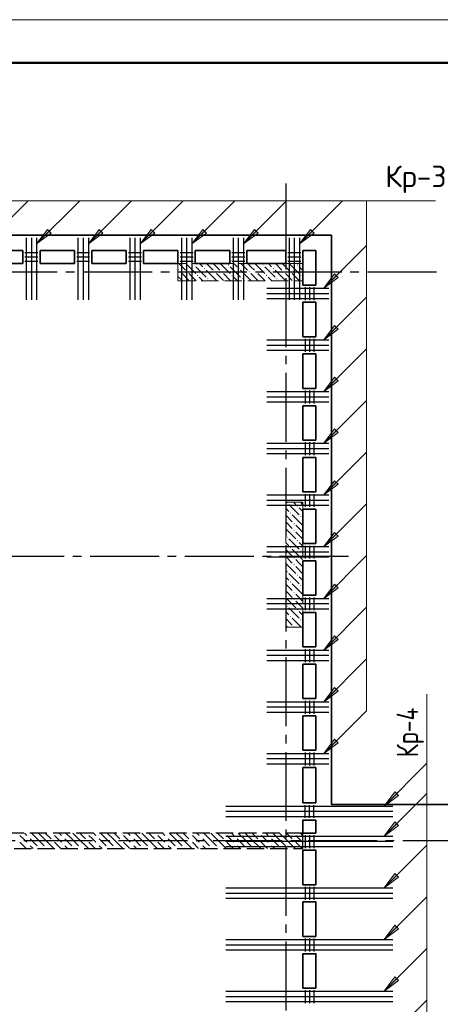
# Model space of a CAD drawing. Header units: millimetres. Extents: x 40580 to 1930067, y -240640 to 81020.
# Tile 325 of 656: x 976728 to 981609, y -209819 to -198392. Entities that reach past the tile are written whole.
import ezdxf

# ---------------------------------------------------------------- set-up
doc = ezdxf.new("R2010")
doc.units = ezdxf.units.MM
for name, pattern in [('______2', [270, 200, -70]), ('______5', [1100, 800, -100, 100, -100]), ('CENTER', [2, 1.25, -0.25, 0.25, -0.25])]:
    doc.linetypes.add(name, pattern=pattern)
for name, color, linetype, lineweight in [('S1 Стержни арматуры фон', 7, 'Continuous', 25), ('Standard', 7, 'Continuous', 25), ('ЖБ Перекрытие верхний уровень', 7, 'Continuous', 35), ('ОСИ', 7, 'CENTER', 15), ('Позиционная метка номер позиции', 7, 'Continuous', 13), ('Поперечное армирование AW фон', 7, 'Continuous', 25), ('Примечания', 7, 'Continuous', 13)]:
    doc.layers.add(name, color=color, linetype=linetype, lineweight=lineweight)
doc.layers.add('ЖБ Пилон', color=7, linetype='______2', lineweight=13, true_color=0xa0a0a0)
doc.layers.add('ЖБ Стена верхний уровень', color=7, linetype='______2', true_color=0x656565)
doc.styles.add('GOST 2.304', font='isocpeur.ttf', dxfattribs={"width": 0.8})
doc.styles.add('ISOCPEUR', font='isocpeur.ttf')

msp = doc.modelspace()

# ---------------------------------------------------------------- hatches: boundary and pattern name
at = {"layer": 'ЖБ Пилон', "linetype": 'Continuous', "lineweight": -3, "transparency": 33554687}
for points in [[(978744.9, -201238.6), (978751.4, -201232), (978757.9, -201238.6), (978751.4, -201245)], [(979144.9, -201238.6), (979151.4, -201232), (979157.9, -201238.6), (979151.4, -201245)], [(979544.9, -201238.6), (979551.4, -201232), (979557.9, -201238.6), (979551.4, -201245)], [(979944.9, -201238.6), (979951.4, -201232), (979957.9, -201238.6), (979951.4, -201245)], [(978584.9, -201318.5), (978591.4, -201312), (978597.9, -201318.5), (978591.4, -201325.1)], [(978664.9, -201318.5), (978671.4, -201312), (978677.9, -201318.5), (978671.4, -201325.1)], [(978784.9, -201358.5), (978791.4, -201352.1), (978797.9, -201358.5), (978791.4, -201365)], [(978864.9, -201278.5), (978871.4, -201272), (978877.9, -201278.5), (978871.4, -201285)], [(978984.9, -201318.5), (978991.4, -201312), (978997.9, -201318.5), (978991.4, -201325.1)], [(979064.9, -201318.5), (979071.4, -201312), (979077.9, -201318.5), (979071.4, -201325.1)], [(979184.9, -201358.5), (979191.4, -201352.1), (979197.9, -201358.5), (979191.4, -201365)], [(979264.9, -201278.5), (979271.4, -201272), (979277.9, -201278.5), (979271.4, -201285)], [(979384.9, -201318.5), (979391.4, -201312), (979397.9, -201318.5), (979391.4, -201325.1)], [(979464.9, -201318.5), (979471.4, -201312), (979477.9, -201318.5), (979471.4, -201325.1)], [(979584.9, -201358.5), (979591.4, -201352.1), (979597.9, -201358.5), (979591.4, -201365)], [(979664.9, -201278.5), (979671.4, -201272), (979677.9, -201278.5), (979671.4, -201285)], [(979784.9, -201318.5), (979791.4, -201312), (979797.9, -201318.5), (979791.4, -201325.1)], [(979864.9, -201318.5), (979871.4, -201312), (979877.9, -201318.5), (979871.4, -201325.1)], [(979984.9, -201358.5), (979991.4, -201352.1), (979997.9, -201358.5), (979991.4, -201365)], [(978904.9, -201398.5), (978911.4, -201392), (978917.9, -201398.5), (978911.4, -201405.1)], [(979304.9, -201398.5), (979311.4, -201392), (979317.9, -201398.5), (979311.4, -201405.1)], [(979704.9, -201398.5), (979711.4, -201392), (979717.9, -201398.5), (979711.4, -201405.1)], [(979824.9, -203998.5), (979831.4, -203992), (979837.9, -203998.5), (979831.4, -204005.1)], [(979944.9, -204038.6), (979951.4, -204032), (979957.9, -204038.6), (979951.4, -204045)], [(979864.9, -204118.5), (979871.4, -204112), (979877.9, -204118.5), (979871.4, -204125.1)], [(979984.9, -204158.5), (979991.4, -204152), (979997.9, -204158.5), (979991.4, -204165)], [(979904.9, -204238.6), (979911.4, -204232), (979917.9, -204238.6), (979911.4, -204245)], [(979904.9, -204318.5), (979911.4, -204312), (979917.9, -204318.5), (979911.4, -204325.1)], [(979824.9, -204398.5), (979831.4, -204392), (979837.9, -204398.5), (979831.4, -204405.1)], [(979944.9, -204438.6), (979951.4, -204432), (979957.9, -204438.6), (979951.4, -204445)], [(979864.9, -204518.5), (979871.4, -204512), (979877.9, -204518.5), (979871.4, -204525.1)], [(979984.9, -204558.5), (979991.4, -204552), (979997.9, -204558.5), (979991.4, -204565)], [(979904.9, -204638.6), (979911.4, -204632), (979917.9, -204638.6), (979911.4, -204645)], [(979904.9, -204718.5), (979911.4, -204712), (979917.9, -204718.5), (979911.4, -204725.1)], [(979824.9, -204798.5), (979831.4, -204792), (979837.9, -204798.5), (979831.4, -204805.1)], [(979944.9, -204838.6), (979951.4, -204832), (979957.9, -204838.6), (979951.4, -204845)], [(979864.9, -204918.5), (979871.4, -204912), (979877.9, -204918.5), (979871.4, -204925.1)], [(979984.9, -204958.5), (979991.4, -204952), (979997.9, -204958.5), (979991.4, -204965)], [(979904.9, -205038.6), (979911.4, -205032), (979917.9, -205038.6), (979911.4, -205045)], [(979904.9, -205118.5), (979911.4, -205112), (979917.9, -205118.5), (979911.4, -205125.1)], [(979824.9, -205198.5), (979831.4, -205192), (979837.9, -205198.5), (979831.4, -205205.1)], [(979944.9, -205238.6), (979951.4, -205232), (979957.9, -205238.6), (979951.4, -205245)], [(979864.9, -205318.5), (979871.4, -205312), (979877.9, -205318.5), (979871.4, -205325.1)], [(979984.9, -205358.5), (979991.4, -205352), (979997.9, -205358.5), (979991.4, -205365)], [(979904.9, -205438.6), (979911.4, -205432), (979917.9, -205438.6), (979914.8, -205441.7), (979908.1, -205441.7)]]:
    msp.add_hatch(color=7, dxfattribs=at).paths.add_polyline_path(points, flags=16)
at = {"layer": 'Позиционная метка номер позиции', "linetype": 'Continuous', "lineweight": 13, "transparency": 33554687}
for points in [[(977094.2, -200867.7), (976924.5, -200995), (977051.8, -200825.3)], [(977694.2, -200867.7), (977524.5, -200995), (977651.8, -200825.3)], [(978294.2, -200867.7), (978124.5, -200995), (978251.8, -200825.3)], [(978894.2, -200867.7), (978724.5, -200995), (978851.8, -200825.3)], [(979494.2, -200867.7), (979324.5, -200995), (979451.8, -200825.3)], [(980144.2, -200867.7), (979974.5, -200995), (980101.8, -200825.3)], [(980421.9, -201384.4), (980252.2, -201511.7), (980379.4, -201342)], [(980421.9, -201984.4), (980252.2, -202111.7), (980379.4, -201942)], [(980421.9, -202584.4), (980252.2, -202711.7), (980379.4, -202542)], [(980421.9, -203184.4), (980252.2, -203311.7), (980379.4, -203142)], [(980421.9, -203784.4), (980252.2, -203911.7), (980379.4, -203742)], [(980421.9, -204384.4), (980252.2, -204511.7), (980379.4, -204342)], [(980421.9, -204984.4), (980252.2, -205111.7), (980379.4, -204942)], [(980421.9, -205584.4), (980252.2, -205711.7), (980379.4, -205542)], [(980421.9, -206184.4), (980252.2, -206311.7), (980379.4, -206142)], [(980421.9, -206784.4), (980252.2, -206911.7), (980379.4, -206742)], [(980421.9, -206784.4), (980252.2, -206911.7), (980379.4, -206742)], [(981122.9, -207394.4), (980953.2, -207521.7), (981080.5, -207352)], [(981122.9, -207744.4), (980953.2, -207871.7), (981080.5, -207702)], [(981122.9, -208344.4), (980953.2, -208471.7), (981080.5, -208302)], [(981122.9, -208944.4), (980953.2, -209071.7), (981080.5, -208902)], [(981122.9, -209544.4), (980953.2, -209671.7), (981080.5, -209502)]]:
    msp.add_hatch(color=7, dxfattribs=at).paths.add_polyline_path(points, flags=16)

# ---------------------------------------------------------------- linework, layer by layer
at = {"layer": 'S1 Стержни арматуры фон', "color": 7, "linetype": 'Continuous', "lineweight": -3, "transparency": 33554687}
for p, q in [((976804.5, -200921.7), (976804.5, -201641.7)), ((976864.5, -200921.7), (976864.5, -201641.7)), ((976924.5, -200921.7), (976924.5, -201641.7)), ((977404.5, -200921.7), (977404.5, -201641.7)), ((977464.5, -200921.7), (977464.5, -201641.7)), ((977524.5, -200921.7), (977524.5, -201641.7)), ((978004.5, -200921.7), (978004.5, -201641.7)), ((978064.5, -200921.7), (978064.5, -201641.7)), ((978124.5, -200921.7), (978124.5, -201641.7)), ((978604.5, -200921.7), (978604.5, -201641.7)), ((978664.5, -200921.7), (978664.5, -201641.7)), ((978724.5, -200921.7), (978724.5, -201641.7)), ((979204.5, -200921.7), (979204.5, -201641.7)), ((979264.5, -200921.7), (979264.5, -201641.7)), ((979324.5, -200921.7), (979324.5, -201641.7)), ((979854.5, -200921.7), (979854.5, -201641.7)), ((979914.5, -200921.7), (979914.5, -201641.7)), ((979974.5, -200921.7), (979974.5, -201641.7)), ((980314.5, -201511.7), (979594.5, -201511.7)), ((980314.5, -201571.7), (979594.5, -201571.7)), ((980314.5, -201631.7), (979594.5, -201631.7)), ((980314.5, -202111.7), (979594.5, -202111.7)), ((980314.5, -202171.7), (979594.5, -202171.7)), ((980314.5, -202231.7), (979594.5, -202231.7)), ((980314.5, -202711.7), (979594.5, -202711.7)), ((980314.5, -202771.7), (979594.5, -202771.7)), ((980314.5, -202831.7), (979594.5, -202831.7)), ((980314.5, -203311.7), (979594.5, -203311.7)), ((980314.5, -203371.7), (979594.5, -203371.7)), ((980314.5, -203431.7), (979594.5, -203431.7)), ((980314.5, -203911.7), (979594.5, -203911.7)), ((980314.5, -203971.7), (979594.5, -203971.7)), ((980314.5, -204031.7), (979594.5, -204031.7)), ((980314.5, -204511.7), (979594.5, -204511.7)), ((980314.5, -204571.7), (979594.5, -204571.7)), ((980314.5, -204631.7), (979594.5, -204631.7)), ((980314.5, -205111.7), (979594.5, -205111.7)), ((980314.5, -205171.7), (979594.5, -205171.7)), ((980314.5, -205231.7), (979594.5, -205231.7)), ((980314.5, -205711.7), (979594.5, -205711.7)), ((980314.5, -205771.7), (979594.5, -205771.7)), ((980314.5, -205831.7), (979594.5, -205831.7)), ((980314.5, -206311.7), (979594.5, -206311.7)), ((980314.5, -206371.7), (979594.5, -206371.7)), ((980314.5, -206431.7), (979594.5, -206431.7)), ((980314.5, -206911.7), (979594.5, -206911.7)), ((980314.5, -206971.7), (979594.5, -206971.7)), ((980314.5, -207031.7), (979594.5, -207031.7)), ((981058.5, -207521.7), (979120.5, -207521.7)), ((981058.5, -207581.7), (979120.5, -207581.7)), ((981058.5, -207641.7), (979120.5, -207641.7)), ((981058.5, -207871.7), (979120.5, -207871.7)), ((981058.5, -207931.7), (979120.5, -207931.7)), ((981057.5, -207871.7), (979121.5, -207871.7)), ((981057.5, -207931.7), (979121.5, -207931.7)), ((981058.5, -207991.7), (979120.5, -207991.7)), ((981057.5, -207991.7), (979121.5, -207991.7)), ((981058.5, -208471.7), (979120.5, -208471.7)), ((981058.5, -208531.7), (979120.5, -208531.7)), ((981057.5, -208471.7), (979121.5, -208471.7)), ((981057.5, -208531.7), (979121.5, -208531.7)), ((981058.5, -208591.7), (979120.5, -208591.7)), ((981057.5, -208591.7), (979121.5, -208591.7)), ((981058.5, -209071.7), (979120.5, -209071.7)), ((981057.5, -209071.7), (979121.5, -209071.7)), ((981058.5, -209131.7), (979120.5, -209131.7)), ((981058.5, -209191.7), (979120.5, -209191.7)), ((981057.5, -209131.7), (979121.5, -209131.7)), ((981057.5, -209191.7), (979121.5, -209191.7)), ((981058.5, -209671.7), (979120.5, -209671.7)), ((981057.5, -209671.7), (979121.5, -209671.7)), ((981058.5, -209731.7), (979120.5, -209731.7)), ((981058.5, -209791.7), (979120.5, -209791.7)), ((981057.5, -209731.7), (979121.5, -209731.7)), ((981057.5, -209791.7), (979121.5, -209791.7))]:
    msp.add_line(p, q, dxfattribs=at)
at = {"layer": 'Standard', "color": 7, "linetype": 'Continuous', "lineweight": 13, "transparency": 33554687}
msp.add_lwpolyline([(957990.5, -240391.7), (987690.5, -240391.7), (987690.5, -198391.7), (957990.5, -198391.7), (957990.5, -240391.7)], close=True, dxfattribs=at)
at = {"layer": 'Standard', "color": 7, "linetype": 'Continuous', "lineweight": 50, "transparency": 33554687}
msp.add_lwpolyline([(959990.5, -198891.7), (987190.5, -198891.7), (987190.5, -239891.7), (959990.5, -239891.7), (959990.5, -198891.7)], close=True, dxfattribs=at)
at = {"layer": 'ЖБ Перекрытие верхний уровень', "transparency": 33554687}
for p, q in [((980344.5, -200891.7), (965384.5, -200891.7)), ((980344.5, -207501.7), (980344.5, -200891.7)), ((976364.5, -201071.7), (976764.5, -201071.7)), ((976764.5, -201071.7), (976764.5, -201221.7)), ((976964.5, -201071.7), (977364.5, -201071.7)), ((976964.5, -201221.7), (976964.5, -201071.7)), ((977364.5, -201071.7), (977364.5, -201221.7)), ((977564.5, -201221.7), (977564.5, -201071.7)), ((977564.5, -201071.7), (977964.5, -201071.7)), ((977964.5, -201071.7), (977964.5, -201221.7)), ((978164.5, -201071.7), (978564.5, -201071.7)), ((978164.5, -201221.7), (978164.5, -201071.7)), ((978564.5, -201071.7), (978564.5, -201221.7)), ((978764.5, -201221.7), (978764.5, -201071.7)), ((978764.5, -201071.7), (979164.5, -201071.7)), ((979164.5, -201071.7), (979164.5, -201221.7)), ((979364.5, -201221.7), (979364.5, -201071.7)), ((979364.5, -201071.7), (979814.5, -201071.7)), ((979814.5, -201071.7), (979814.5, -201221.7)), ((980014.5, -201071.7), (980164.5, -201071.7)), ((980014.5, -201471.7), (980014.5, -201071.7)), ((980164.5, -201071.7), (980164.5, -201471.7)), ((976764.5, -201221.7), (976364.5, -201221.7)), ((977364.5, -201221.7), (976964.5, -201221.7)), ((977964.5, -201221.7), (977564.5, -201221.7)), ((978564.5, -201221.7), (978164.5, -201221.7)), ((979164.5, -201221.7), (978764.5, -201221.7)), ((979814.5, -201221.7), (979364.5, -201221.7)), ((980164.5, -201471.7), (980014.5, -201471.7)), ((980014.5, -201671.7), (980164.5, -201671.7)), ((980014.5, -202071.7), (980014.5, -201671.7)), ((980164.5, -201671.7), (980164.5, -202071.7)), ((980164.5, -202071.7), (980014.5, -202071.7)), ((980014.5, -202271.7), (980164.5, -202271.7)), ((980014.5, -202671.7), (980014.5, -202271.7)), ((980164.5, -202271.7), (980164.5, -202671.7)), ((980164.5, -202671.7), (980014.5, -202671.7)), ((980014.5, -203271.7), (980014.5, -202871.7)), ((980014.5, -202871.7), (980164.5, -202871.7)), ((980164.5, -202871.7), (980164.5, -203271.7)), ((980164.5, -203271.7), (980014.5, -203271.7)), ((980014.5, -203471.7), (980164.5, -203471.7)), ((980014.5, -203871.7), (980014.5, -203471.7)), ((980164.5, -203471.7), (980164.5, -203871.7)), ((980164.5, -203871.7), (980014.5, -203871.7)), ((980014.5, -204471.7), (980014.5, -204071.7)), ((980014.5, -204071.7), (980164.5, -204071.7)), ((980164.5, -204071.7), (980164.5, -204471.7)), ((980164.5, -204471.7), (980014.5, -204471.7)), ((980014.5, -204671.7), (980164.5, -204671.7)), ((980014.5, -205071.7), (980014.5, -204671.7)), ((980164.5, -204671.7), (980164.5, -205071.7)), ((980164.5, -205071.7), (980014.5, -205071.7)), ((980014.5, -205671.7), (980014.5, -205271.7)), ((980014.5, -205271.7), (980164.5, -205271.7)), ((980164.5, -205271.7), (980164.5, -205671.7)), ((980164.5, -205671.7), (980014.5, -205671.7)), ((980014.5, -205871.7), (980164.5, -205871.7)), ((980014.5, -206271.7), (980014.5, -205871.7)), ((980164.5, -205871.7), (980164.5, -206271.7)), ((980164.5, -206271.7), (980014.5, -206271.7)), ((980014.5, -206471.7), (980164.5, -206471.7)), ((980014.5, -206871.7), (980014.5, -206471.7)), ((980164.5, -206471.7), (980164.5, -206871.7)), ((980164.5, -206871.7), (980014.5, -206871.7)), ((980014.5, -207071.7), (980164.5, -207071.7)), ((980014.5, -207481.7), (980014.5, -207071.7)), ((980164.5, -207071.7), (980164.5, -207481.7)), ((980164.5, -207481.7), (980014.5, -207481.7)), ((980014.5, -207831.7), (980014.5, -207681.7)), ((980014.5, -207681.7), (980164.5, -207681.7)), ((980164.5, -207681.7), (980164.5, -207831.7)), ((980164.5, -207831.7), (980014.5, -207831.7))]:
    msp.add_line(p, q, dxfattribs=at)
at = {"layer": 'ЖБ Перекрытие верхний уровень', "transparency": 33554687, "extrusion": (0, 0, -1)}
msp.add_lwpolyline([(-980344.5, -216181.7), (-981764.5, -216181.7), (-981764.5, -207501.7), (-980344.5, -207501.7)], dxfattribs=at)
at = {"layer": 'ЖБ Перекрытие верхний уровень', "transparency": 33554687}
for points in [[(980164.5, -208431.7), (980164.5, -208031.7), (980014.5, -208031.7), (980014.5, -208431.7)], [(980164.5, -209031.7), (980164.5, -208631.7), (980014.5, -208631.7), (980014.5, -209031.7)], [(980164.5, -209631.7), (980164.5, -209231.7), (980014.5, -209231.7), (980014.5, -209631.7)]]:
    msp.add_lwpolyline(points, close=True, dxfattribs=at)
at = {"layer": 'ЖБ Пилон', "color": 253, "linetype": '______2', "lineweight": 13, "true_color": 0xa0a0a0, "transparency": 33554687}
for p, q in [((980014.5, -201221.7), (978564.5, -201221.7)), ((978564.5, -201221.7), (978564.5, -201421.7)), ((980014.5, -201421.7), (980014.5, -201221.7)), ((978564.5, -201421.7), (980014.5, -201421.7)), ((980014.5, -203991.7), (979814.5, -203991.7)), ((979814.5, -203991.7), (979814.5, -205441.7)), ((980014.5, -205441.7), (980014.5, -203991.7)), ((979814.5, -205441.7), (980014.5, -205441.7))]:
    msp.add_line(p, q, dxfattribs=at)
at = {"layer": 'ЖБ Пилон', "color": 9, "linetype": 'Continuous', "lineweight": -3, "true_color": 0xc7c7c7, "transparency": 33554687}
for p, q in [((978611.4, -201258.5), (978574.6, -201221.7)), ((978654.6, -201221.7), (978771.4, -201338.6)), ((978814.6, -201221.7), (978851.4, -201258.5)), ((978894.6, -201221.7), (978971.4, -201298.5)), ((979011.4, -201258.5), (978974.6, -201221.7)), ((979054.6, -201221.7), (979171.4, -201338.6)), ((979214.6, -201221.7), (979251.4, -201258.5)), ((979294.6, -201221.7), (979371.4, -201298.5)), ((979411.4, -201258.5), (979374.6, -201221.7)), ((979454.6, -201221.7), (979571.4, -201338.6)), ((979614.6, -201221.7), (979651.4, -201258.5)), ((979694.6, -201221.7), (979771.4, -201298.5)), ((979811.4, -201258.5), (979774.6, -201221.7)), ((979854.6, -201221.7), (979971.4, -201338.6)), ((978564.5, -201291.6), (978571.4, -201298.5)), ((978651.4, -201298.5), (978611.4, -201258.5)), ((978611.4, -201338.6), (978691.4, -201418.5)), ((978691.4, -201338.6), (978774.6, -201421.7)), ((978771.4, -201258.5), (978891.4, -201378.5)), ((979011.4, -201418.5), (978891.4, -201298.5)), ((979051.4, -201298.5), (979011.4, -201258.5)), ((979011.4, -201338.6), (979091.4, -201418.5)), ((979091.4, -201338.6), (979174.6, -201421.7)), ((979171.4, -201258.5), (979291.4, -201378.5)), ((979411.4, -201418.5), (979291.4, -201298.5)), ((979451.4, -201298.5), (979411.4, -201258.5)), ((979411.4, -201338.6), (979491.4, -201418.5)), ((979491.4, -201338.6), (979574.6, -201421.7)), ((979571.4, -201258.5), (979691.4, -201378.5)), ((979811.4, -201418.5), (979691.4, -201298.5)), ((979851.4, -201298.5), (979811.4, -201258.5)), ((979811.4, -201338.6), (979891.4, -201418.5)), ((979891.4, -201338.6), (979974.6, -201421.7)), ((979971.4, -201258.5), (980014.5, -201301.6)), ((978611.4, -201418.5), (978564.5, -201371.6)), ((978611.4, -201418.5), (978614.6, -201421.7)), ((978854.6, -201421.7), (978811.4, -201378.5)), ((978931.4, -201418.5), (978934.6, -201421.7)), ((979011.4, -201418.5), (979014.6, -201421.7)), ((979254.6, -201421.7), (979211.4, -201378.5)), ((979331.4, -201418.5), (979334.6, -201421.7)), ((979411.4, -201418.5), (979414.6, -201421.7)), ((979654.6, -201421.7), (979611.4, -201378.5)), ((979731.4, -201418.5), (979734.6, -201421.7)), ((979811.4, -201418.5), (979814.6, -201421.7)), ((980014.5, -201381.6), (980011.4, -201378.5)), ((979851.4, -204098.5), (979814.5, -204061.6)), ((979851.4, -204018.5), (979971.4, -204138.6)), ((979904.6, -203991.7), (979931.4, -204018.5)), ((979971.4, -204058.5), (980014.5, -204101.6)), ((979984.6, -203991.7), (980014.5, -204021.6)), ((979814.5, -204141.6), (979891.4, -204218.5)), ((979891.4, -204138.6), (980011.4, -204258.5)), ((980014.5, -204181.6), (980011.4, -204178.5)), ((979814.5, -204221.6), (979891.4, -204298.5)), ((979814.5, -204301.6), (979931.4, -204418.5)), ((979971.4, -204298.5), (979931.4, -204258.5)), ((980011.4, -204338.6), (979971.4, -204298.5)), ((979851.4, -204418.5), (979971.4, -204538.6)), ((979931.4, -204338.6), (980014.5, -204421.6)), ((979851.4, -204498.5), (979814.5, -204461.6)), ((979814.5, -204541.6), (979891.4, -204618.5)), ((979891.4, -204538.6), (980011.4, -204658.5)), ((979971.4, -204458.5), (980014.5, -204501.6)), ((979814.5, -204621.6), (979891.4, -204698.5)), ((979971.4, -204698.5), (979931.4, -204658.5)), ((980014.5, -204581.6), (980011.4, -204578.5)), ((979814.5, -204701.6), (979931.4, -204818.5)), ((979931.4, -204738.6), (980014.5, -204821.6)), ((980011.4, -204738.6), (979971.4, -204698.5)), ((979851.4, -204898.5), (979814.5, -204861.6)), ((979851.4, -204818.5), (979971.4, -204938.6)), ((979971.4, -204858.5), (980014.5, -204901.6)), ((979814.5, -204941.6), (979891.4, -205018.5)), ((979891.4, -204938.6), (980011.4, -205058.5)), ((980014.5, -204981.6), (980011.4, -204978.5)), ((979814.5, -205021.6), (979891.4, -205098.5)), ((979814.5, -205101.6), (979931.4, -205218.5)), ((979971.4, -205098.5), (979931.4, -205058.5)), ((980011.4, -205138.6), (979971.4, -205098.5)), ((979851.4, -205218.5), (979971.4, -205338.6)), ((979931.4, -205138.6), (980014.5, -205221.6)), ((979851.4, -205298.5), (979814.5, -205261.6)), ((979814.5, -205341.6), (979891.4, -205418.5)), ((979891.4, -205338.6), (979994.6, -205441.7)), ((979971.4, -205258.5), (980014.5, -205301.6)), ((979814.5, -205421.6), (979834.6, -205441.7)), ((980014.5, -205381.6), (980011.4, -205378.5))]:
    msp.add_line(p, q, dxfattribs=at)
at = {"layer": 'ЖБ Стена верхний уровень', "color": 251, "linetype": '______2', "lineweight": -3, "true_color": 0x656565, "transparency": 33554687}
for p, q in [((980014.5, -207831.7), (974234.5, -207831.7)), ((980014.5, -208011.7), (980014.5, -207831.7)), ((974234.5, -208011.7), (980014.5, -208011.7))]:
    msp.add_line(p, q, dxfattribs=at)
at = {"layer": 'ЖБ Стена верхний уровень', "color": 9, "linetype": 'Continuous', "lineweight": -3, "true_color": 0xc7c7c7, "transparency": 33554687}
for p, q in [((976771.4, -207898.5), (976731.4, -207858.5)), ((976784.6, -207831.7), (976811.4, -207858.5)), ((976931.4, -207898.5), (976864.6, -207831.7)), ((976944.6, -207831.7), (977011.4, -207898.5)), ((977024.6, -207831.7), (977091.4, -207898.5)), ((977171.4, -207898.5), (977131.4, -207858.5)), ((977184.6, -207831.7), (977211.4, -207858.5)), ((977331.4, -207898.5), (977264.6, -207831.7)), ((977344.6, -207831.7), (977411.4, -207898.5)), ((977424.6, -207831.7), (977491.4, -207898.5)), ((977571.4, -207898.5), (977531.4, -207858.5)), ((977584.6, -207831.7), (977611.4, -207858.5)), ((977731.4, -207898.5), (977664.6, -207831.7)), ((977744.6, -207831.7), (977811.4, -207898.5)), ((977824.6, -207831.7), (977891.4, -207898.5)), ((977971.4, -207898.5), (977931.4, -207858.5)), ((977984.6, -207831.7), (978011.4, -207858.5)), ((978131.4, -207898.5), (978064.6, -207831.7)), ((978144.6, -207831.7), (978211.4, -207898.5)), ((978224.6, -207831.7), (978291.4, -207898.5)), ((978371.4, -207898.5), (978331.4, -207858.5)), ((978384.6, -207831.7), (978411.4, -207858.5)), ((978531.4, -207898.5), (978464.6, -207831.7)), ((978544.6, -207831.7), (978611.4, -207898.5)), ((978624.6, -207831.7), (978691.4, -207898.5)), ((978771.4, -207898.5), (978731.4, -207858.5)), ((978784.6, -207831.7), (978811.4, -207858.5)), ((978931.4, -207898.5), (978864.6, -207831.7)), ((978944.6, -207831.7), (979011.4, -207898.5)), ((979024.6, -207831.7), (979091.4, -207898.5)), ((979171.4, -207898.5), (979131.4, -207858.5)), ((979184.6, -207831.7), (979211.4, -207858.5)), ((979331.4, -207898.5), (979264.6, -207831.7)), ((979344.6, -207831.7), (979411.4, -207898.5)), ((979424.6, -207831.7), (979491.4, -207898.5)), ((979571.4, -207898.5), (979531.4, -207858.5)), ((979584.6, -207831.7), (979611.4, -207858.5)), ((979731.4, -207898.5), (979664.6, -207831.7)), ((979744.6, -207831.7), (979811.4, -207898.5)), ((979824.6, -207831.7), (979891.4, -207898.5)), ((979971.4, -207898.5), (979931.4, -207858.5)), ((979984.6, -207831.7), (980011.4, -207858.5)), ((976731.4, -207938.5), (976804.6, -208011.7)), ((976811.4, -207938.5), (976771.4, -207898.5)), ((976851.4, -207898.5), (976931.4, -207978.5)), ((976851.4, -207978.5), (976884.6, -208011.7)), ((976931.4, -207898.5), (977011.4, -207978.5)), ((977011.4, -207898.5), (977124.6, -208011.7)), ((977131.4, -207938.5), (977204.6, -208011.7)), ((977211.4, -207938.5), (977171.4, -207898.5)), ((977251.4, -207898.5), (977331.4, -207978.5)), ((977251.4, -207978.5), (977284.6, -208011.7)), ((977331.4, -207898.5), (977411.4, -207978.5)), ((977411.4, -207898.5), (977524.6, -208011.7)), ((977531.4, -207938.5), (977604.6, -208011.7)), ((977611.4, -207938.5), (977571.4, -207898.5)), ((977651.4, -207898.5), (977731.4, -207978.5)), ((977651.4, -207978.5), (977684.6, -208011.7)), ((977731.4, -207898.5), (977811.4, -207978.5)), ((977811.4, -207898.5), (977924.6, -208011.7)), ((977931.4, -207938.5), (978004.6, -208011.7)), ((978011.4, -207938.5), (977971.4, -207898.5)), ((978051.4, -207898.5), (978131.4, -207978.5)), ((978051.4, -207978.5), (978084.6, -208011.7)), ((978131.4, -207898.5), (978211.4, -207978.5)), ((978211.4, -207898.5), (978324.6, -208011.7)), ((978331.4, -207938.5), (978404.6, -208011.7)), ((978411.4, -207938.5), (978371.4, -207898.5)), ((978451.4, -207898.5), (978531.4, -207978.5)), ((978451.4, -207978.5), (978484.6, -208011.7)), ((978531.4, -207898.5), (978611.4, -207978.5)), ((978611.4, -207898.5), (978724.6, -208011.7)), ((978731.4, -207938.5), (978804.6, -208011.7)), ((978811.4, -207938.5), (978771.4, -207898.5)), ((978851.4, -207898.5), (978931.4, -207978.5)), ((978851.4, -207978.5), (978884.6, -208011.7)), ((978931.4, -207898.5), (979011.4, -207978.5)), ((979011.4, -207898.5), (979124.6, -208011.7)), ((979131.4, -207938.5), (979204.6, -208011.7)), ((979211.4, -207938.5), (979171.4, -207898.5)), ((979251.4, -207898.5), (979331.4, -207978.5)), ((979251.4, -207978.5), (979284.6, -208011.7)), ((979331.4, -207898.5), (979411.4, -207978.5)), ((979411.4, -207898.5), (979524.6, -208011.7)), ((979531.4, -207938.5), (979604.6, -208011.7)), ((979611.4, -207938.5), (979571.4, -207898.5)), ((979651.4, -207898.5), (979731.4, -207978.5)), ((979651.4, -207978.5), (979684.6, -208011.7)), ((979731.4, -207898.5), (979811.4, -207978.5)), ((979811.4, -207898.5), (979924.6, -208011.7)), ((979931.4, -207938.5), (980004.6, -208011.7)), ((980011.4, -207938.5), (979971.4, -207898.5))]:
    msp.add_line(p, q, dxfattribs=at)
at = {"layer": 'ОСИ', "color": 8, "linetype": '______5', "lineweight": -3, "transparency": 33554687}
for p, q in [((979814.5, -200291.7), (979814.5, -224461.7)), ((981564.5, -201321.7), (962590.5, -201321.7)), ((980544.5, -204621.7), (962590.5, -204621.7)), ((981974.5, -207921.7), (962590.5, -207921.7))]:
    msp.add_line(p, q, dxfattribs=at)
at = {"layer": 'Позиционная метка номер позиции', "color": 7, "linetype": 'Continuous', "lineweight": 13, "transparency": 33554687}
for p, q in [((976324.5, -200995), (976824.5, -200495)), ((976924.5, -200995), (977424.5, -200495)), ((977524.5, -200995), (978024.5, -200495)), ((978124.5, -200995), (978624.5, -200495)), ((978724.5, -200995), (979224.5, -200495)), ((979324.5, -200995), (979824.5, -200495)), ((976924.5, -200995), (977051.8, -200825.3)), ((977094.2, -200867.7), (976924.5, -200995)), ((977051.8, -200825.3), (977094.2, -200867.7)), ((977073, -200846.5), (977083.6, -200835.9)), ((977524.5, -200995), (977651.8, -200825.3)), ((977694.2, -200867.7), (977524.5, -200995)), ((977651.8, -200825.3), (977694.2, -200867.7)), ((977673, -200846.5), (977683.6, -200835.9)), ((978124.5, -200995), (978251.8, -200825.3)), ((978294.2, -200867.7), (978124.5, -200995)), ((978251.8, -200825.3), (978294.2, -200867.7)), ((978273, -200846.5), (978283.6, -200835.9)), ((978724.5, -200995), (978851.8, -200825.3)), ((978894.2, -200867.7), (978724.5, -200995)), ((978851.8, -200825.3), (978894.2, -200867.7)), ((978873, -200846.5), (978883.6, -200835.9)), ((979324.5, -200995), (979451.8, -200825.3)), ((979494.2, -200867.7), (979324.5, -200995)), ((979451.8, -200825.3), (979494.2, -200867.7)), ((979473, -200846.5), (979483.6, -200835.9)), ((979974.5, -200995), (980101.8, -200825.3)), ((980144.2, -200867.7), (979974.5, -200995)), ((980101.8, -200825.3), (980144.2, -200867.7)), ((980123, -200846.5), (980133.6, -200835.9)), ((976924.5, -200995), (976924.5, -200995)), ((976924.5, -200995), (976924.5, -200995)), ((976924.5, -200995), (976924.5, -200995)), ((977524.5, -200995), (977524.5, -200995)), ((977524.5, -200995), (977524.5, -200995)), ((977524.5, -200995), (977524.5, -200995)), ((978124.5, -200995), (978124.5, -200995)), ((978124.5, -200995), (978124.5, -200995)), ((978124.5, -200995), (978124.5, -200995)), ((978724.5, -200995), (978724.5, -200995)), ((978724.5, -200995), (978724.5, -200995)), ((978724.5, -200995), (978724.5, -200995)), ((979324.5, -200995), (979324.5, -200995)), ((979324.5, -200995), (979324.5, -200995)), ((979324.5, -200995), (979324.5, -200995)), ((979974.5, -200995), (979974.5, -200995)), ((979974.5, -200995), (979974.5, -200995)), ((979974.5, -200995), (979974.5, -200995)), ((980252.2, -201511.7), (980752.2, -201011.7)), ((980252.2, -201511.7), (980379.4, -201342)), ((980379.4, -201342), (980421.9, -201384.4)), ((980400.6, -201363.2), (980411.3, -201352.6)), ((980421.9, -201384.4), (980252.2, -201511.7)), ((980252.2, -201511.7), (980252.2, -201511.7)), ((980252.2, -201511.7), (980252.2, -201511.7)), ((980252.2, -201511.7), (980252.2, -201511.7)), ((980252.2, -202111.7), (980752.2, -201611.7)), ((980252.2, -202111.7), (980379.4, -201942)), ((980421.9, -201984.4), (980252.2, -202111.7)), ((980379.4, -201942), (980421.9, -201984.4)), ((980400.6, -201963.2), (980411.3, -201952.6)), ((980252.2, -202111.7), (980252.2, -202111.7)), ((980252.2, -202111.7), (980252.2, -202111.7)), ((980252.2, -202111.7), (980252.2, -202111.7)), ((980252.2, -202711.7), (980752.2, -202211.7)), ((980252.2, -202711.7), (980379.4, -202542)), ((980421.9, -202584.4), (980252.2, -202711.7)), ((980379.4, -202542), (980421.9, -202584.4)), ((980400.6, -202563.2), (980411.3, -202552.6)), ((980252.2, -202711.7), (980252.2, -202711.7)), ((980252.2, -202711.7), (980252.2, -202711.7)), ((980252.2, -202711.7), (980252.2, -202711.7)), ((980252.2, -203311.7), (980752.2, -202811.7)), ((980252.2, -203311.7), (980379.4, -203142)), ((980421.9, -203184.4), (980252.2, -203311.7)), ((980379.4, -203142), (980421.9, -203184.4)), ((980400.6, -203163.2), (980411.3, -203152.6)), ((980252.2, -203311.7), (980252.2, -203311.7)), ((980252.2, -203311.7), (980252.2, -203311.7)), ((980252.2, -203311.7), (980252.2, -203311.7)), ((980252.2, -203911.7), (980752.2, -203411.7)), ((980252.2, -203911.7), (980379.4, -203742)), ((980379.4, -203742), (980421.9, -203784.4)), ((980400.6, -203763.2), (980411.3, -203752.6)), ((980421.9, -203784.4), (980252.2, -203911.7)), ((980252.2, -203911.7), (980252.2, -203911.7)), ((980252.2, -203911.7), (980252.2, -203911.7)), ((980252.2, -203911.7), (980252.2, -203911.7)), ((980252.2, -204511.7), (980752.2, -204011.7)), ((980252.2, -204511.7), (980379.4, -204342)), ((980421.9, -204384.4), (980252.2, -204511.7)), ((980379.4, -204342), (980421.9, -204384.4)), ((980400.6, -204363.2), (980411.3, -204352.6)), ((980252.2, -204511.7), (980252.2, -204511.7)), ((980252.2, -204511.7), (980252.2, -204511.7)), ((980252.2, -204511.7), (980252.2, -204511.7)), ((980252.2, -205111.7), (980752.2, -204611.7)), ((980252.2, -205111.7), (980379.4, -204942)), ((980421.9, -204984.4), (980252.2, -205111.7)), ((980379.4, -204942), (980421.9, -204984.4)), ((980400.6, -204963.2), (980411.3, -204952.6)), ((980252.2, -205111.7), (980252.2, -205111.7)), ((980252.2, -205111.7), (980252.2, -205111.7)), ((980252.2, -205111.7), (980252.2, -205111.7)), ((980252.2, -205711.7), (980752.2, -205211.7)), ((980252.2, -205711.7), (980379.4, -205542)), ((980421.9, -205584.4), (980252.2, -205711.7)), ((980379.4, -205542), (980421.9, -205584.4)), ((980400.6, -205563.2), (980411.3, -205552.6)), ((980252.2, -205711.7), (980252.2, -205711.7)), ((980252.2, -205711.7), (980252.2, -205711.7)), ((980252.2, -205711.7), (980252.2, -205711.7)), ((980252.2, -206311.7), (980752.2, -205811.7)), ((980252.2, -206311.7), (980379.4, -206142)), ((980379.4, -206142), (980421.9, -206184.4)), ((980400.6, -206163.2), (980411.3, -206152.6)), ((980421.9, -206184.4), (980252.2, -206311.7)), ((980252.2, -206311.7), (980252.2, -206311.7)), ((980252.2, -206311.7), (980252.2, -206311.7)), ((980252.2, -206311.7), (980252.2, -206311.7)), ((980252.2, -206911.7), (980752.2, -206411.7)), ((981453.2, -215191.7), (981453.2, -206569.4)), ((980252.2, -206911.7), (980379.4, -206742)), ((980252.2, -206911.7), (980379.4, -206742)), ((980421.9, -206784.4), (980252.2, -206911.7)), ((980421.9, -206784.4), (980252.2, -206911.7)), ((980379.4, -206742), (980421.9, -206784.4)), ((980379.4, -206742), (980421.9, -206784.4)), ((980400.6, -206763.2), (980411.3, -206752.6)), ((980400.6, -206763.2), (980411.3, -206752.6)), ((980252.2, -206911.7), (980252.2, -206911.7)), ((980252.2, -206911.7), (980252.2, -206911.7)), ((980252.2, -206911.7), (980252.2, -206911.7)), ((980252.2, -206911.7), (980252.2, -206911.7)), ((980252.2, -206911.7), (980252.2, -206911.7)), ((980252.2, -206911.7), (980252.2, -206911.7)), ((980953.2, -207521.7), (981080.5, -207352)), ((981122.9, -207394.4), (980953.2, -207521.7)), ((981080.5, -207352), (981122.9, -207394.4)), ((981101.7, -207373.2), (981112.3, -207362.6)), ((980953.2, -207871.7), (981080.5, -207702)), ((981122.9, -207744.4), (980953.2, -207871.7)), ((981080.5, -207702), (981122.9, -207744.4)), ((981101.7, -207723.2), (981112.3, -207712.6)), ((980953.2, -208471.7), (981453.2, -207971.7)), ((980953.2, -208471.7), (981080.5, -208302)), ((981080.5, -208302), (981122.9, -208344.4)), ((981101.7, -208323.2), (981112.3, -208312.6)), ((981122.9, -208344.4), (980953.2, -208471.7)), ((980953.2, -209071.7), (981453.2, -208571.7)), ((980953.2, -209071.7), (981080.5, -208902)), ((981122.9, -208944.4), (980953.2, -209071.7)), ((981080.5, -208902), (981122.9, -208944.4)), ((981101.7, -208923.2), (981112.3, -208912.6)), ((980953.2, -209671.7), (981453.2, -209171.7)), ((980953.2, -209671.7), (981080.5, -209502)), ((981122.9, -209544.4), (980953.2, -209671.7)), ((981080.5, -209502), (981122.9, -209544.4)), ((981101.7, -209523.2), (981112.3, -209512.6)), ((980953.2, -210271.7), (981453.2, -209771.7))]:
    msp.add_line(p, q, dxfattribs=at)
for points in [[(967324.5, -200995), (967824.5, -200495), (981552.2, -200495)], [(979974.5, -200995), (980474.5, -200495), (981552.2, -200495)], [(980252.2, -206911.7), (980752.2, -206411.7), (980752.2, -200495), (981552.2, -200495)], [(980953.2, -207521.7), (981453.2, -207021.7), (981453.2, -206219.4)], [(980953.2, -207871.7), (981453.2, -207371.7), (981453.2, -206569.4)]]:
    msp.add_lwpolyline(points, dxfattribs=at)
at = {"layer": 'Поперечное армирование AW фон', "color": 7, "linetype": 'Continuous', "lineweight": -3, "transparency": 33554687}
for p, q in [((976939.5, -201096.7), (976789.5, -201096.7)), ((977539.5, -201096.7), (977389.5, -201096.7)), ((978139.5, -201096.7), (977989.5, -201096.7)), ((978739.5, -201096.7), (978589.5, -201096.7)), ((979339.5, -201096.7), (979189.5, -201096.7)), ((979989.5, -201096.7), (979839.5, -201096.7)), ((976939.5, -201146.7), (976789.5, -201146.7)), ((976939.5, -201196.7), (976789.5, -201196.7)), ((977539.5, -201146.7), (977389.5, -201146.7)), ((977539.5, -201196.7), (977389.5, -201196.7)), ((978139.5, -201146.7), (977989.5, -201146.7)), ((978139.5, -201196.7), (977989.5, -201196.7)), ((978739.5, -201146.7), (978589.5, -201146.7)), ((978739.5, -201196.7), (978589.5, -201196.7)), ((979339.5, -201146.7), (979189.5, -201146.7)), ((979339.5, -201196.7), (979189.5, -201196.7)), ((979989.5, -201146.7), (979839.5, -201146.7)), ((979989.5, -201196.7), (979839.5, -201196.7)), ((980039.5, -201496.7), (980039.5, -201646.7)), ((980089.5, -201496.7), (980089.5, -201646.7)), ((980139.5, -201496.7), (980139.5, -201646.7)), ((980039.5, -202096.7), (980039.5, -202246.7)), ((980089.5, -202096.7), (980089.5, -202246.7)), ((980139.5, -202096.7), (980139.5, -202246.7)), ((980039.5, -202696.7), (980039.5, -202846.7)), ((980089.5, -202696.7), (980089.5, -202846.7)), ((980139.5, -202696.7), (980139.5, -202846.7)), ((980039.5, -203296.7), (980039.5, -203446.7)), ((980089.5, -203296.7), (980089.5, -203446.7)), ((980139.5, -203296.7), (980139.5, -203446.7)), ((980039.5, -203896.7), (980039.5, -204046.7)), ((980089.5, -203896.7), (980089.5, -204046.7)), ((980139.5, -203896.7), (980139.5, -204046.7)), ((980039.5, -204496.7), (980039.5, -204646.7)), ((980089.5, -204496.7), (980089.5, -204646.7)), ((980139.5, -204496.7), (980139.5, -204646.7)), ((980039.5, -205096.7), (980039.5, -205246.7)), ((980089.5, -205096.7), (980089.5, -205246.7)), ((980139.5, -205096.7), (980139.5, -205246.7)), ((980039.5, -205696.7), (980039.5, -205846.7)), ((980089.5, -205696.7), (980089.5, -205846.7)), ((980139.5, -205696.7), (980139.5, -205846.7)), ((980039.5, -206296.7), (980039.5, -206446.7)), ((980089.5, -206296.7), (980089.5, -206446.7)), ((980139.5, -206296.7), (980139.5, -206446.7)), ((980039.5, -206896.7), (980039.5, -207046.7)), ((980089.5, -206896.7), (980089.5, -207046.7)), ((980139.5, -206896.7), (980139.5, -207046.7)), ((980039.5, -207656.7), (980039.5, -207506.7)), ((980089.5, -207656.7), (980089.5, -207506.7)), ((980139.5, -207656.7), (980139.5, -207506.7)), ((980039.5, -207856.2), (980039.5, -208007.2)), ((980089.5, -207856.2), (980089.5, -208007.2)), ((980139.5, -207856.2), (980139.5, -208007.2)), ((980039.5, -208456.2), (980039.5, -208607.2)), ((980089.5, -208456.2), (980089.5, -208607.2)), ((980139.5, -208456.2), (980139.5, -208607.2)), ((980039.5, -209056.2), (980039.5, -209207.2)), ((980089.5, -209056.2), (980089.5, -209207.2)), ((980139.5, -209056.2), (980139.5, -209207.2)), ((980039.5, -209656.2), (980039.5, -209807.2)), ((980089.5, -209656.2), (980089.5, -209807.2)), ((980139.5, -209656.2), (980139.5, -209807.2))]:
    msp.add_line(p, q, dxfattribs=at)

# ---------------------------------------------------------------- texts
at = {"layer": 'Standard', "color": 7, "linetype": 'Continuous', "lineweight": 25, "transparency": 33554687, "insert": (980968.8, -200403.3), "char_height": 250, "width": 711.249, "attachment_point": 7, "style": 'ISOCPEUR'}
msp.add_mtext('Кр-3', dxfattribs=at)
at = {"layer": 'Примечания', "color": 7, "linetype": 'Continuous', "lineweight": 25, "transparency": 33554687, "insert": (981420.3, -206954.7), "char_height": 250, "width": 728.949, "attachment_point": 7, "rotation": 90, "style": 'GOST 2.304'}
msp.add_mtext('Кр-4', dxfattribs=at)

doc.saveas('drawing.dxf')
